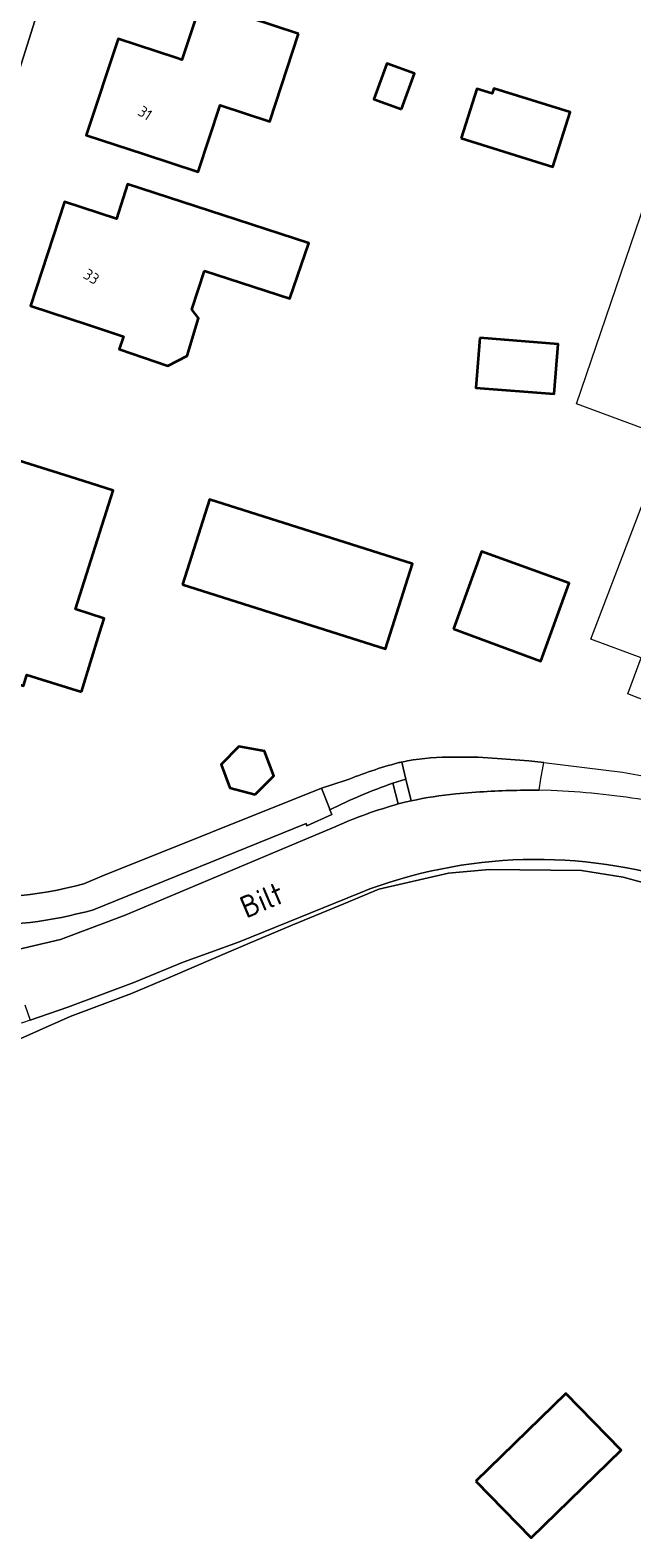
# Model space of a CAD drawing. Extents: x 184422 to 188298, y 343471 to 350189.
# Tile 385 of 513: x 187411 to 187460, y 348669 to 348792. Entities that reach past the tile are written whole.
import ezdxf
from ezdxf.enums import TextEntityAlignment as Align

# ---------------------------------------------------------------- set-up
doc = ezdxf.new("R2010")
doc.units = 0
for name, color, linetype, lineweight in [('B-WA-GR-BOUWLAND-GV', 252, 'Continuous', 13), ('B-WA-OG-TERREIN_CULTUURSCHEIDING-GV', 252, 'Continuous', 18), ('B-WA-OG-TERREIN_ERF-GV', 252, 'Continuous', 18), ('B-WA-OG-TOPOGRAFIE-T18', 252, 'Continuous', 18), ('B-WA-OG-WEG-GV', 252, 'Continuous', 18), ('B-WA-VH-VERHARDING_ASFALT-GV', 252, 'Continuous', 18), ('B-WA-VH-VERHARDING_BETONSTRAATSTEEN-GV', 252, 'Continuous', 18), ('B-WA-VH-VERHARDING_STRAATBAKSTEEN-GV', 252, 'Continuous', 18), ('B-WA-VH-VERHARDING_TEGEL-GV', 252, 'Continuous', 18), ('B-WE-OG-BEBOUWING-GV', 250, 'Continuous', 35), ('B-WE-OG-BEBOUWING-T18', 10, 'Continuous', 18)]:
    doc.layers.add(name, color=color, linetype=linetype, lineweight=lineweight)
doc.styles.add('NLCS-ISO-M1000-T18', font='NLCS-ISO.ttf', dxfattribs={"height": 1.8})
doc.styles.add('NLCS-ISO-M500-T18', font='NLCS-ISO.ttf', dxfattribs={"height": 0.9})

msp = doc.modelspace()

# ---------------------------------------------------------------- linework, layer by layer
at = {"layer": 'B-WA-GR-BOUWLAND-GV', "flags": 128}
msp.add_lwpolyline([(187464.341, 348721.463), (187459.01, 348722.902), (187455.628, 348723.447), (187448.079, 348723.549), (187444.777, 348723.228), (187439.08, 348721.923), (187436.234, 348720.74), (187432.07, 348719.008), (187428.385, 348717.47), (187425.4, 348716.182), (187424.207, 348715.667), (187421.86, 348714.654), (187418.887, 348713.405), (187413.891, 348711.536), (187401.83, 348706.159), (187400.448, 348705.067), (187380.759, 348692.15), (187378.607, 348687.801), (187376.09, 348683.366)], dxfattribs=at)
msp.add_lwpolyline([(187464.341, 348721.463), (187459.01, 348722.902), (187455.628, 348723.447), (187448.079, 348723.549), (187444.777, 348723.228), (187439.08, 348721.923), (187436.234, 348720.74), (187432.07, 348719.008), (187428.385, 348717.47), (187425.4, 348716.182), (187424.207, 348715.667), (187421.86, 348714.654), (187418.887, 348713.405), (187413.891, 348711.536), (187401.83, 348706.159), (187400.448, 348705.067), (187380.759, 348692.15), (187378.607, 348687.801), (187376.09, 348683.366)], dxfattribs=at)
msp.add_lwpolyline([(187464.341, 348721.463), (187459.01, 348722.902), (187455.628, 348723.447), (187448.079, 348723.549), (187444.777, 348723.228), (187439.08, 348721.923), (187436.234, 348720.74), (187432.07, 348719.008), (187428.385, 348717.47), (187425.4, 348716.182), (187424.207, 348715.667), (187421.86, 348714.654), (187418.887, 348713.405), (187413.891, 348711.536), (187401.83, 348706.159), (187400.448, 348705.067), (187380.759, 348692.15), (187378.607, 348687.801), (187376.09, 348683.366)], dxfattribs=at)
msp.add_lwpolyline([(187447.011, 348673.56), (187454.356, 348680.716), (187458.863, 348676.09), (187451.518, 348668.934)], close=True, dxfattribs=at)
msp.add_lwpolyline([(187447.011, 348673.56), (187454.356, 348680.716), (187458.863, 348676.09), (187451.518, 348668.934)], close=True, dxfattribs=at)
msp.add_lwpolyline([(187447.011, 348673.56), (187454.356, 348680.716), (187458.863, 348676.09), (187451.518, 348668.934)], close=True, dxfattribs=at)
at = {"layer": 'B-WA-OG-TERREIN_CULTUURSCHEIDING-GV'}
for points in [[(187440.223, 348730.59, 0.0328262), (187435.09, 348728.419)], [(187440.223, 348730.59, 0.0328262), (187435.09, 348728.419)], [(187440.223, 348730.59, 0.0328262), (187435.09, 348728.419)], [(187435.568, 348727.063, -0.0354638), (187440.672, 348728.898)], [(187435.568, 348727.063, -0.0354638), (187440.672, 348728.898)], [(187435.568, 348727.063, -0.0354638), (187440.672, 348728.898)], [(187415.702, 348720.23, -0.075048), (187405.431, 348718.971)], [(187415.702, 348720.23, -0.075048), (187405.431, 348718.971)], [(187415.702, 348720.23, -0.075048), (187405.431, 348718.971)]]:
    msp.add_lwpolyline(points, format="xyb", dxfattribs=at)
at = {"layer": 'B-WA-OG-TERREIN_CULTUURSCHEIDING-GV', "flags": 128}
for points in [[(187440.672, 348728.898), (187440.223, 348730.59)], [(187440.672, 348728.898), (187440.223, 348730.59)], [(187440.672, 348728.898), (187440.223, 348730.59)], [(187435.09, 348728.419), (187435.24, 348728.04), (187433.202, 348727.114), (187433.151, 348727.29), (187415.702, 348720.23)], [(187435.09, 348728.419), (187435.24, 348728.04), (187433.202, 348727.114), (187433.151, 348727.29), (187415.702, 348720.23)], [(187435.09, 348728.419), (187435.24, 348728.04), (187433.202, 348727.114), (187433.151, 348727.29), (187415.702, 348720.23)], [(187408.809, 348716.821), (187413.092, 348717.832), (187418.385, 348719.81), (187432.85, 348725.895), (187435.568, 348727.063)], [(187408.809, 348716.821), (187413.092, 348717.832), (187418.385, 348719.81), (187432.85, 348725.895), (187435.568, 348727.063)], [(187408.809, 348716.821), (187413.092, 348717.832), (187418.385, 348719.81), (187432.85, 348725.895), (187435.568, 348727.063)]]:
    msp.add_lwpolyline(points, dxfattribs=at)
at = {"layer": 'B-WA-OG-TERREIN_ERF-GV', "flags": 128}
for points in [[(187445.671, 348906.116), (187439.172, 348884.141), (187431.014, 348857.235), (187430.15, 348854.578), (187430.549, 348854.465), (187425.682, 348839.15), (187425.525, 348839.164), (187423.767, 348833.949), (187417.36, 348813.672), (187417.495, 348813.585), (187407.871, 348783.023), (187408.457, 348782.817), (187406.877, 348777.904), (187406.313, 348778.075), (187402.851, 348767.081), (187402.033, 348764.483), (187402.679, 348764.325), (187392.896, 348732.149), (187393.253, 348728.06), (187394.49, 348724.157), (187398.384, 348721.864), (187399.562, 348721.735), (187403.207, 348721.334)], [(187445.671, 348906.116), (187439.172, 348884.141), (187431.014, 348857.235), (187430.15, 348854.578), (187430.549, 348854.465), (187425.682, 348839.15), (187425.525, 348839.164), (187423.767, 348833.949), (187417.36, 348813.672), (187417.495, 348813.585), (187407.871, 348783.023), (187408.457, 348782.817), (187406.877, 348777.904), (187406.313, 348778.075), (187402.851, 348767.081), (187402.033, 348764.483), (187402.679, 348764.325), (187392.896, 348732.149), (187393.253, 348728.06), (187394.49, 348724.157), (187398.384, 348721.864), (187399.562, 348721.735), (187403.207, 348721.334)], [(187445.671, 348906.116), (187439.172, 348884.141), (187431.014, 348857.235), (187430.15, 348854.578), (187430.549, 348854.465), (187425.682, 348839.15), (187425.525, 348839.164), (187423.767, 348833.949), (187417.36, 348813.672), (187417.495, 348813.585), (187407.871, 348783.023), (187408.457, 348782.817), (187406.877, 348777.904), (187406.313, 348778.075), (187402.851, 348767.081), (187402.033, 348764.483), (187402.679, 348764.325), (187392.896, 348732.149), (187393.253, 348728.06), (187394.49, 348724.157), (187398.384, 348721.864), (187399.562, 348721.735), (187403.207, 348721.334)], [(187444.728, 348732.713), (187447.178, 348732.707), (187448.75, 348732.6), (187451.336, 348732.423), (187452.539, 348732.275), (187458.958, 348731.488), (187462.571, 348730.835)], [(187444.728, 348732.713), (187447.178, 348732.707), (187448.75, 348732.6), (187451.336, 348732.423), (187452.539, 348732.275), (187458.958, 348731.488), (187462.571, 348730.835)], [(187444.728, 348732.713), (187447.178, 348732.707), (187448.75, 348732.6), (187451.336, 348732.423), (187452.539, 348732.275), (187458.958, 348731.488), (187462.571, 348730.835)], [(187414.993, 348722.371), (187416.474, 348722.987), (187434.393, 348730.185), (187436.406, 348730.829)], [(187414.993, 348722.371), (187416.474, 348722.987), (187434.393, 348730.185), (187436.406, 348730.829)], [(187414.993, 348722.371), (187416.474, 348722.987), (187434.393, 348730.185), (187436.406, 348730.829)]]:
    msp.add_lwpolyline(points, dxfattribs=at)
for points in [[(187423.01, 348789.7), (187424.572, 348794.437), (187432.536, 348791.81), (187430.173, 348784.646), (187426.12, 348785.983), (187424.322, 348780.528), (187419.946, 348781.971), (187415.198, 348783.537), (187417.798, 348791.419), (187422.546, 348789.853)], [(187423.01, 348789.7), (187424.572, 348794.437), (187432.536, 348791.81), (187430.173, 348784.646), (187426.12, 348785.983), (187424.322, 348780.528), (187419.946, 348781.971), (187415.198, 348783.537), (187417.798, 348791.419), (187422.546, 348789.853)], [(187423.01, 348789.7), (187424.572, 348794.437), (187432.536, 348791.81), (187430.173, 348784.646), (187426.12, 348785.983), (187424.322, 348780.528), (187419.946, 348781.971), (187415.198, 348783.537), (187417.798, 348791.419), (187422.546, 348789.853)], [(187475.244, 348754.074), (187474.522, 348752.244), (187472.875, 348752.893), (187466.371, 348755.456), (187467.062, 348757.208), (187455.22, 348761.597), (187465.266, 348791.045), (187485.872, 348783.096), (187517.9, 348772.934), (187498.829, 348721.898), (187478.486, 348726.872), (187472.136, 348728.724), (187475.018, 348737.504), (187471.14, 348738.777), (187477.272, 348753.274)], [(187475.244, 348754.074), (187474.522, 348752.244), (187472.875, 348752.893), (187466.371, 348755.456), (187467.062, 348757.208), (187455.22, 348761.597), (187465.266, 348791.045), (187485.872, 348783.096), (187517.9, 348772.934), (187498.829, 348721.898), (187478.486, 348726.872), (187472.136, 348728.724), (187475.018, 348737.504), (187471.14, 348738.777), (187477.272, 348753.274)], [(187475.244, 348754.074), (187474.522, 348752.244), (187472.875, 348752.893), (187466.371, 348755.456), (187467.062, 348757.208), (187455.22, 348761.597), (187465.266, 348791.045), (187485.872, 348783.096), (187517.9, 348772.934), (187498.829, 348721.898), (187478.486, 348726.872), (187472.136, 348728.724), (187475.018, 348737.504), (187471.14, 348738.777), (187477.272, 348753.274)], [(187454.684, 348785.404), (187453.282, 348780.94), (187445.805, 348783.288), (187447.074, 348787.329), (187448.321, 348786.937), (187448.454, 348787.36)], [(187454.684, 348785.404), (187453.282, 348780.94), (187445.805, 348783.288), (187447.074, 348787.329), (187448.321, 348786.937), (187448.454, 348787.36)], [(187454.684, 348785.404), (187453.282, 348780.94), (187445.805, 348783.288), (187447.074, 348787.329), (187448.321, 348786.937), (187448.454, 348787.36)], [(187423.827, 348769.295), (187424.355, 348768.579), (187423.446, 348765.504), (187421.866, 348764.698), (187417.896, 348766.046), (187418.243, 348767.099), (187415.391, 348768.029), (187410.637, 348769.578), (187413.413, 348778.095), (187417.663, 348776.71), (187418.578, 348779.52), (187426.335, 348776.993), (187433.368, 348774.702), (187431.805, 348770.178), (187424.853, 348772.443)], [(187423.827, 348769.295), (187424.355, 348768.579), (187423.446, 348765.504), (187421.866, 348764.698), (187417.896, 348766.046), (187418.243, 348767.099), (187415.391, 348768.029), (187410.637, 348769.578), (187413.413, 348778.095), (187417.663, 348776.71), (187418.578, 348779.52), (187426.335, 348776.993), (187433.368, 348774.702), (187431.805, 348770.178), (187424.853, 348772.443)], [(187423.827, 348769.295), (187424.355, 348768.579), (187423.446, 348765.504), (187421.866, 348764.698), (187417.896, 348766.046), (187418.243, 348767.099), (187415.391, 348768.029), (187410.637, 348769.578), (187413.413, 348778.095), (187417.663, 348776.71), (187418.578, 348779.52), (187426.335, 348776.993), (187433.368, 348774.702), (187431.805, 348770.178), (187424.853, 348772.443)], [(187414.826, 348738.063), (187410.348, 348739.434), (187410.072, 348738.556), (187409.557, 348738.718), (187409.233, 348737.688), (187402.707, 348739.741), (187405.233, 348747.855), (187406.602, 348747.431), (187409.637, 348756.962), (187414.401, 348755.445), (187417.391, 348754.493), (187414.32, 348744.812), (187416.656, 348744.041), (187416.29, 348742.844)], [(187414.826, 348738.063), (187410.348, 348739.434), (187410.072, 348738.556), (187409.557, 348738.718), (187409.233, 348737.688), (187402.707, 348739.741), (187405.233, 348747.855), (187406.602, 348747.431), (187409.637, 348756.962), (187414.401, 348755.445), (187417.391, 348754.493), (187414.32, 348744.812), (187416.656, 348744.041), (187416.29, 348742.844)], [(187414.826, 348738.063), (187410.348, 348739.434), (187410.072, 348738.556), (187409.557, 348738.718), (187409.233, 348737.688), (187402.707, 348739.741), (187405.233, 348747.855), (187406.602, 348747.431), (187409.637, 348756.962), (187414.401, 348755.445), (187417.391, 348754.493), (187414.32, 348744.812), (187416.656, 348744.041), (187416.29, 348742.844)], [(187425.252, 348753.769), (187441.825, 348748.509), (187439.621, 348741.567), (187423.049, 348746.826)], [(187425.252, 348753.769), (187441.825, 348748.509), (187439.621, 348741.567), (187423.049, 348746.826)], [(187425.252, 348753.769), (187441.825, 348748.509), (187439.621, 348741.567), (187423.049, 348746.826)], [(187467.036, 348736.365), (187463.627, 348737.694), (187463.122, 348736.431), (187459.404, 348737.898), (187460.494, 348740.826), (187456.371, 348742.368), (187460.716, 348753.674), (187465.619, 348751.793), (187464.018, 348747.625), (187470.174, 348745.246), (187471.263, 348744.825), (187467.865, 348736.042)], [(187467.036, 348736.365), (187463.627, 348737.694), (187463.122, 348736.431), (187459.404, 348737.898), (187460.494, 348740.826), (187456.371, 348742.368), (187460.716, 348753.674), (187465.619, 348751.793), (187464.018, 348747.625), (187470.174, 348745.246), (187471.263, 348744.825), (187467.865, 348736.042)], [(187467.036, 348736.365), (187463.627, 348737.694), (187463.122, 348736.431), (187459.404, 348737.898), (187460.494, 348740.826), (187456.371, 348742.368), (187460.716, 348753.674), (187465.619, 348751.793), (187464.018, 348747.625), (187470.174, 348745.246), (187471.263, 348744.825), (187467.865, 348736.042)], [(187445.182, 348743.214), (187447.471, 348749.529), (187454.613, 348746.93), (187452.293, 348740.556)], [(187445.182, 348743.214), (187447.471, 348749.529), (187454.613, 348746.93), (187452.293, 348740.556)], [(187445.182, 348743.214), (187447.471, 348749.529), (187454.613, 348746.93), (187452.293, 348740.556)]]:
    msp.add_lwpolyline(points, close=True, dxfattribs=at)
at = {"layer": 'B-WA-OG-TERREIN_ERF-GV'}
for points in [[(187436.406, 348730.829, -0.0295806), (187440.642, 348732.253)], [(187436.406, 348730.829, -0.0295806), (187440.642, 348732.253)], [(187436.406, 348730.829, -0.0295806), (187440.642, 348732.253)], [(187440.642, 348732.253, -0.0066363), (187440.961, 348732.321)], [(187440.642, 348732.253, -0.0066363), (187440.961, 348732.321)], [(187440.642, 348732.253, -0.0066363), (187440.961, 348732.321)], [(187440.961, 348732.321, -0.0488412), (187444.728, 348732.713)], [(187440.961, 348732.321, -0.0488412), (187444.728, 348732.713)], [(187440.961, 348732.321, -0.0488412), (187444.728, 348732.713)], [(187403.207, 348721.334, 0.0883133), (187414.993, 348722.371)], [(187403.207, 348721.334, 0.0883133), (187414.993, 348722.371)], [(187403.207, 348721.334, 0.0883133), (187414.993, 348722.371)]]:
    msp.add_lwpolyline(points, format="xyb", dxfattribs=at)
at = {"layer": 'B-WA-OG-WEG-GV'}
msp.add_lwpolyline([(187464.316, 348722.388, 0.1745943), (187437.551, 348721.641)], format="xyb", dxfattribs=at)
msp.add_lwpolyline([(187464.316, 348722.388, 0.1745943), (187437.551, 348721.641)], format="xyb", dxfattribs=at)
msp.add_lwpolyline([(187464.316, 348722.388, 0.1745943), (187437.551, 348721.641)], format="xyb", dxfattribs=at)
at = {"layer": 'B-WA-OG-WEG-GV', "flags": 128}
msp.add_lwpolyline([(187437.551, 348721.641), (187427.619, 348717.613), (187423.122, 348715.971), (187419.075, 348714.295), (187413.702, 348712.298), (187410.612, 348711.229), (187409.998, 348711.017), (187407.794, 348710.683), (187405.876, 348709.358), (187401.83, 348706.159), (187413.891, 348711.536), (187418.887, 348713.405), (187421.86, 348714.654), (187424.207, 348715.667), (187425.4, 348716.182), (187428.385, 348717.47), (187432.07, 348719.008), (187436.234, 348720.74), (187439.08, 348721.923), (187444.777, 348723.228), (187448.079, 348723.549), (187455.628, 348723.447), (187459.01, 348722.902), (187464.341, 348721.463)], dxfattribs=at)
msp.add_lwpolyline([(187437.551, 348721.641), (187427.619, 348717.613), (187423.122, 348715.971), (187419.075, 348714.295), (187413.702, 348712.298), (187410.612, 348711.229), (187409.998, 348711.017), (187407.794, 348710.683), (187405.876, 348709.358), (187401.83, 348706.159), (187413.891, 348711.536), (187418.887, 348713.405), (187421.86, 348714.654), (187424.207, 348715.667), (187425.4, 348716.182), (187428.385, 348717.47), (187432.07, 348719.008), (187436.234, 348720.74), (187439.08, 348721.923), (187444.777, 348723.228), (187448.079, 348723.549), (187455.628, 348723.447), (187459.01, 348722.902), (187464.341, 348721.463)], dxfattribs=at)
msp.add_lwpolyline([(187437.551, 348721.641), (187427.619, 348717.613), (187423.122, 348715.971), (187419.075, 348714.295), (187413.702, 348712.298), (187410.612, 348711.229), (187409.998, 348711.017), (187407.794, 348710.683), (187405.876, 348709.358), (187401.83, 348706.159), (187413.891, 348711.536), (187418.887, 348713.405), (187421.86, 348714.654), (187424.207, 348715.667), (187425.4, 348716.182), (187428.385, 348717.47), (187432.07, 348719.008), (187436.234, 348720.74), (187439.08, 348721.923), (187444.777, 348723.228), (187448.079, 348723.549), (187455.628, 348723.447), (187459.01, 348722.902), (187464.341, 348721.463)], dxfattribs=at)
at = {"layer": 'B-WA-VH-VERHARDING_ASFALT-GV', "flags": 128}
for points in [[(187441.713, 348729.147), (187441.191, 348729.028), (187440.672, 348728.898)], [(187441.713, 348729.147), (187441.191, 348729.028), (187440.672, 348728.898)], [(187441.713, 348729.147), (187441.191, 348729.028), (187440.672, 348728.898)], [(187447.332, 348729.877), (187446.345, 348729.804), (187445.36, 348729.715)], [(187447.332, 348729.877), (187446.345, 348729.804), (187445.36, 348729.715)], [(187447.332, 348729.877), (187446.345, 348729.804), (187445.36, 348729.715)], [(187453.158, 348729.992), (187452.159, 348730.011)], [(187453.158, 348729.992), (187452.159, 348730.011)], [(187453.158, 348729.992), (187452.159, 348730.011)], [(187435.568, 348727.063), (187432.85, 348725.895), (187418.385, 348719.81), (187413.092, 348717.832), (187408.809, 348716.821), (187409.108, 348715.574)], [(187435.568, 348727.063), (187432.85, 348725.895), (187418.385, 348719.81), (187413.092, 348717.832), (187408.809, 348716.821), (187409.108, 348715.574)], [(187435.568, 348727.063), (187432.85, 348725.895), (187418.385, 348719.81), (187413.092, 348717.832), (187408.809, 348716.821), (187409.108, 348715.574)], [(187410.183, 348712.469), (187410.612, 348711.229), (187413.702, 348712.298), (187419.075, 348714.295), (187423.122, 348715.971), (187427.619, 348717.613), (187437.551, 348721.641)], [(187410.183, 348712.469), (187410.612, 348711.229), (187413.702, 348712.298), (187419.075, 348714.295), (187423.122, 348715.971), (187427.619, 348717.613), (187437.551, 348721.641)], [(187410.183, 348712.469), (187410.612, 348711.229), (187413.702, 348712.298), (187419.075, 348714.295), (187423.122, 348715.971), (187427.619, 348717.613), (187437.551, 348721.641)]]:
    msp.add_lwpolyline(points, dxfattribs=at)
at = {"layer": 'B-WA-VH-VERHARDING_ASFALT-GV'}
for points in [[(187445.36, 348729.715, 0.0313105), (187441.713, 348729.147)], [(187445.36, 348729.715, 0.0313105), (187441.713, 348729.147)], [(187445.36, 348729.715, 0.0313105), (187441.713, 348729.147)], [(187452.159, 348730.011, 0.019062), (187447.332, 348729.877)], [(187452.159, 348730.011, 0.019062), (187447.332, 348729.877)], [(187452.159, 348730.011, 0.019062), (187447.332, 348729.877)], [(187460.656, 348729.23, 0.0298107), (187453.158, 348729.992)], [(187460.656, 348729.23, 0.0298107), (187453.158, 348729.992)], [(187460.656, 348729.23, 0.0298107), (187453.158, 348729.992)], [(187440.672, 348728.898, 0.0354638), (187435.568, 348727.063)], [(187440.672, 348728.898, 0.0354638), (187435.568, 348727.063)], [(187440.672, 348728.898, 0.0354638), (187435.568, 348727.063)], [(187437.551, 348721.641, -0.1745943), (187464.316, 348722.388)], [(187437.551, 348721.641, -0.1745943), (187464.316, 348722.388)], [(187437.551, 348721.641, -0.1745943), (187464.316, 348722.388)]]:
    msp.add_lwpolyline(points, format="xyb", dxfattribs=at)
at = {"layer": 'B-WA-VH-VERHARDING_BETONSTRAATSTEEN-GV'}
for points in [[(187444.728, 348732.713, 0.0488412), (187440.961, 348732.321)], [(187444.728, 348732.713, 0.0488412), (187440.961, 348732.321)], [(187444.728, 348732.713, 0.0488412), (187440.961, 348732.321)], [(187441.713, 348729.147, -0.0313105), (187445.36, 348729.715)], [(187441.713, 348729.147, -0.0313105), (187445.36, 348729.715)], [(187441.713, 348729.147, -0.0313105), (187445.36, 348729.715)], [(187447.332, 348729.877, -0.019062), (187452.159, 348730.011)], [(187447.332, 348729.877, -0.019062), (187452.159, 348730.011)], [(187447.332, 348729.877, -0.019062), (187452.159, 348730.011)], [(187414.993, 348722.371, -0.0883133), (187403.207, 348721.334)], [(187414.993, 348722.371, -0.0883133), (187403.207, 348721.334)], [(187414.993, 348722.371, -0.0883133), (187403.207, 348721.334)], [(187405.431, 348718.971, 0.075048), (187415.702, 348720.23)], [(187405.431, 348718.971, 0.075048), (187415.702, 348720.23)], [(187405.431, 348718.971, 0.075048), (187415.702, 348720.23)]]:
    msp.add_lwpolyline(points, format="xyb", dxfattribs=at)
at = {"layer": 'B-WA-VH-VERHARDING_BETONSTRAATSTEEN-GV', "flags": 128}
for points in [[(187440.961, 348732.321), (187441.296, 348730.906), (187441.713, 348729.147)], [(187440.961, 348732.321), (187441.296, 348730.906), (187441.713, 348729.147)], [(187440.961, 348732.321), (187441.296, 348730.906), (187441.713, 348729.147)], [(187452.539, 348732.275), (187451.336, 348732.423), (187448.75, 348732.6), (187447.178, 348732.707), (187444.728, 348732.713)], [(187452.539, 348732.275), (187451.336, 348732.423), (187448.75, 348732.6), (187447.178, 348732.707), (187444.728, 348732.713)], [(187452.539, 348732.275), (187451.336, 348732.423), (187448.75, 348732.6), (187447.178, 348732.707), (187444.728, 348732.713)], [(187452.159, 348730.011), (187452.316, 348730.946), (187452.539, 348732.275)], [(187452.159, 348730.011), (187452.316, 348730.946), (187452.539, 348732.275)], [(187452.159, 348730.011), (187452.316, 348730.946), (187452.539, 348732.275)], [(187415.702, 348720.23), (187433.151, 348727.29), (187433.202, 348727.114), (187435.24, 348728.04), (187435.09, 348728.419), (187435.019, 348728.599), (187434.393, 348730.185), (187416.474, 348722.987), (187414.993, 348722.371)], [(187415.702, 348720.23), (187433.151, 348727.29), (187433.202, 348727.114), (187435.24, 348728.04), (187435.09, 348728.419), (187435.019, 348728.599), (187434.393, 348730.185), (187416.474, 348722.987), (187414.993, 348722.371)], [(187415.702, 348720.23), (187433.151, 348727.29), (187433.202, 348727.114), (187435.24, 348728.04), (187435.09, 348728.419), (187435.019, 348728.599), (187434.393, 348730.185), (187416.474, 348722.987), (187414.993, 348722.371)], [(187445.36, 348729.715), (187446.345, 348729.804), (187447.332, 348729.877)], [(187445.36, 348729.715), (187446.345, 348729.804), (187447.332, 348729.877)], [(187445.36, 348729.715), (187446.345, 348729.804), (187447.332, 348729.877)]]:
    msp.add_lwpolyline(points, dxfattribs=at)
at = {"layer": 'B-WA-VH-VERHARDING_STRAATBAKSTEEN-GV', "flags": 128}
msp.add_lwpolyline([(187440.672, 348728.898), (187441.191, 348729.028), (187441.713, 348729.147), (187441.296, 348730.906), (187440.223, 348730.59)], close=True, dxfattribs=at)
msp.add_lwpolyline([(187440.672, 348728.898), (187441.191, 348729.028), (187441.713, 348729.147), (187441.296, 348730.906), (187440.223, 348730.59)], close=True, dxfattribs=at)
msp.add_lwpolyline([(187440.672, 348728.898), (187441.191, 348729.028), (187441.713, 348729.147), (187441.296, 348730.906), (187440.223, 348730.59)], close=True, dxfattribs=at)
at = {"layer": 'B-WA-VH-VERHARDING_TEGEL-GV', "flags": 128}
msp.add_lwpolyline([(187406.313, 348778.075), (187407.871, 348783.023), (187417.495, 348813.585), (187417.36, 348813.672), (187423.767, 348833.949), (187425.525, 348839.164), (187425.682, 348839.15), (187430.549, 348854.465), (187430.15, 348854.578), (187431.014, 348857.235), (187439.172, 348884.141), (187445.671, 348906.116), (187446.045, 348907.411), (187444.255, 348907.929), (187443.88, 348906.635), (187437.398, 348884.7), (187429.418, 348858.235), (187416.605, 348816.705), (187401.17, 348767.618), (187401.544, 348767.496), (187402.851, 348767.081)], close=True, dxfattribs=at)
msp.add_lwpolyline([(187406.313, 348778.075), (187407.871, 348783.023), (187417.495, 348813.585), (187417.36, 348813.672), (187423.767, 348833.949), (187425.525, 348839.164), (187425.682, 348839.15), (187430.549, 348854.465), (187430.15, 348854.578), (187431.014, 348857.235), (187439.172, 348884.141), (187445.671, 348906.116), (187446.045, 348907.411), (187444.255, 348907.929), (187443.88, 348906.635), (187437.398, 348884.7), (187429.418, 348858.235), (187416.605, 348816.705), (187401.17, 348767.618), (187401.544, 348767.496), (187402.851, 348767.081)], close=True, dxfattribs=at)
msp.add_lwpolyline([(187406.313, 348778.075), (187407.871, 348783.023), (187417.495, 348813.585), (187417.36, 348813.672), (187423.767, 348833.949), (187425.525, 348839.164), (187425.682, 348839.15), (187430.549, 348854.465), (187430.15, 348854.578), (187431.014, 348857.235), (187439.172, 348884.141), (187445.671, 348906.116), (187446.045, 348907.411), (187444.255, 348907.929), (187443.88, 348906.635), (187437.398, 348884.7), (187429.418, 348858.235), (187416.605, 348816.705), (187401.17, 348767.618), (187401.544, 348767.496), (187402.851, 348767.081)], close=True, dxfattribs=at)
at = {"layer": 'B-WA-VH-VERHARDING_TEGEL-GV'}
for points in [[(187440.642, 348732.253, 0.0295806), (187436.406, 348730.829)], [(187440.642, 348732.253, 0.0295806), (187436.406, 348730.829)], [(187440.642, 348732.253, 0.0295806), (187436.406, 348730.829)], [(187440.961, 348732.321, 0.0066363), (187440.642, 348732.253)], [(187440.961, 348732.321, 0.0066363), (187440.642, 348732.253)], [(187440.961, 348732.321, 0.0066363), (187440.642, 348732.253)], [(187435.09, 348728.419, -0.0328262), (187440.223, 348730.59)], [(187435.09, 348728.419, -0.0328262), (187440.223, 348730.59)], [(187435.09, 348728.419, -0.0328262), (187440.223, 348730.59)]]:
    msp.add_lwpolyline(points, format="xyb", dxfattribs=at)
at = {"layer": 'B-WA-VH-VERHARDING_TEGEL-GV', "flags": 128}
for points in [[(187440.223, 348730.59), (187441.296, 348730.906), (187440.961, 348732.321)], [(187440.223, 348730.59), (187441.296, 348730.906), (187440.961, 348732.321)], [(187440.223, 348730.59), (187441.296, 348730.906), (187440.961, 348732.321)], [(187436.406, 348730.829), (187434.393, 348730.185), (187435.019, 348728.599), (187435.09, 348728.419)], [(187436.406, 348730.829), (187434.393, 348730.185), (187435.019, 348728.599), (187435.09, 348728.419)], [(187436.406, 348730.829), (187434.393, 348730.185), (187435.019, 348728.599), (187435.09, 348728.419)]]:
    msp.add_lwpolyline(points, dxfattribs=at)
at = {"layer": 'B-WE-OG-BEBOUWING-GV', "flags": 128}
for points in [[(187432.536, 348791.81), (187424.572, 348794.437), (187423.01, 348789.7), (187422.546, 348789.853), (187417.798, 348791.419), (187415.198, 348783.537), (187419.946, 348781.971), (187424.322, 348780.528), (187426.12, 348785.983), (187430.173, 348784.646)], [(187432.536, 348791.81), (187424.572, 348794.437), (187423.01, 348789.7), (187422.546, 348789.853), (187417.798, 348791.419), (187415.198, 348783.537), (187419.946, 348781.971), (187424.322, 348780.528), (187426.12, 348785.983), (187430.173, 348784.646)], [(187432.536, 348791.81), (187424.572, 348794.437), (187423.01, 348789.7), (187422.546, 348789.853), (187417.798, 348791.419), (187415.198, 348783.537), (187419.946, 348781.971), (187424.322, 348780.528), (187426.12, 348785.983), (187430.173, 348784.646)], [(187440.931, 348785.664), (187441.983, 348788.573), (187439.73, 348789.388), (187438.678, 348786.478)], [(187440.931, 348785.664), (187441.983, 348788.573), (187439.73, 348789.388), (187438.678, 348786.478)], [(187440.931, 348785.664), (187441.983, 348788.573), (187439.73, 348789.388), (187438.678, 348786.478)], [(187445.805, 348783.288), (187453.282, 348780.94), (187454.684, 348785.404), (187448.454, 348787.36), (187448.321, 348786.937), (187447.074, 348787.329)], [(187445.805, 348783.288), (187453.282, 348780.94), (187454.684, 348785.404), (187448.454, 348787.36), (187448.321, 348786.937), (187447.074, 348787.329)], [(187445.805, 348783.288), (187453.282, 348780.94), (187454.684, 348785.404), (187448.454, 348787.36), (187448.321, 348786.937), (187447.074, 348787.329)], [(187424.853, 348772.443), (187431.805, 348770.178), (187433.368, 348774.702), (187426.335, 348776.993), (187418.578, 348779.52), (187417.663, 348776.71), (187413.413, 348778.095), (187410.637, 348769.578), (187415.391, 348768.029), (187418.243, 348767.099), (187417.896, 348766.046), (187421.866, 348764.698), (187423.446, 348765.504), (187424.355, 348768.579), (187423.827, 348769.295)], [(187424.853, 348772.443), (187431.805, 348770.178), (187433.368, 348774.702), (187426.335, 348776.993), (187418.578, 348779.52), (187417.663, 348776.71), (187413.413, 348778.095), (187410.637, 348769.578), (187415.391, 348768.029), (187418.243, 348767.099), (187417.896, 348766.046), (187421.866, 348764.698), (187423.446, 348765.504), (187424.355, 348768.579), (187423.827, 348769.295)], [(187424.853, 348772.443), (187431.805, 348770.178), (187433.368, 348774.702), (187426.335, 348776.993), (187418.578, 348779.52), (187417.663, 348776.71), (187413.413, 348778.095), (187410.637, 348769.578), (187415.391, 348768.029), (187418.243, 348767.099), (187417.896, 348766.046), (187421.866, 348764.698), (187423.446, 348765.504), (187424.355, 348768.579), (187423.827, 348769.295)], [(187447.326, 348766.97), (187447.007, 348762.893), (187453.389, 348762.394), (187453.707, 348766.471)], [(187447.326, 348766.97), (187447.007, 348762.893), (187453.389, 348762.394), (187453.707, 348766.471)], [(187447.326, 348766.97), (187447.007, 348762.893), (187453.389, 348762.394), (187453.707, 348766.471)], [(187414.826, 348738.063), (187416.29, 348742.844), (187416.656, 348744.041), (187414.32, 348744.812), (187417.391, 348754.493), (187414.401, 348755.445), (187409.637, 348756.962), (187406.602, 348747.431), (187405.233, 348747.855), (187402.707, 348739.741), (187409.233, 348737.688), (187409.557, 348738.718), (187410.072, 348738.556), (187410.348, 348739.434)], [(187414.826, 348738.063), (187416.29, 348742.844), (187416.656, 348744.041), (187414.32, 348744.812), (187417.391, 348754.493), (187414.401, 348755.445), (187409.637, 348756.962), (187406.602, 348747.431), (187405.233, 348747.855), (187402.707, 348739.741), (187409.233, 348737.688), (187409.557, 348738.718), (187410.072, 348738.556), (187410.348, 348739.434)], [(187414.826, 348738.063), (187416.29, 348742.844), (187416.656, 348744.041), (187414.32, 348744.812), (187417.391, 348754.493), (187414.401, 348755.445), (187409.637, 348756.962), (187406.602, 348747.431), (187405.233, 348747.855), (187402.707, 348739.741), (187409.233, 348737.688), (187409.557, 348738.718), (187410.072, 348738.556), (187410.348, 348739.434)], [(187423.049, 348746.826), (187439.621, 348741.567), (187441.825, 348748.509), (187425.252, 348753.769)], [(187423.049, 348746.826), (187439.621, 348741.567), (187441.825, 348748.509), (187425.252, 348753.769)], [(187423.049, 348746.826), (187439.621, 348741.567), (187441.825, 348748.509), (187425.252, 348753.769)], [(187445.182, 348743.214), (187452.293, 348740.556), (187454.613, 348746.93), (187447.471, 348749.529)], [(187445.182, 348743.214), (187452.293, 348740.556), (187454.613, 348746.93), (187447.471, 348749.529)], [(187445.182, 348743.214), (187452.293, 348740.556), (187454.613, 348746.93), (187447.471, 348749.529)], [(187428.991, 348729.67), (187430.516, 348731.186), (187429.761, 348733.2), (187427.661, 348733.577), (187426.209, 348732.126), (187426.925, 348730.201)], [(187428.991, 348729.67), (187430.516, 348731.186), (187429.761, 348733.2), (187427.661, 348733.577), (187426.209, 348732.126), (187426.925, 348730.201)], [(187428.991, 348729.67), (187430.516, 348731.186), (187429.761, 348733.2), (187427.661, 348733.577), (187426.209, 348732.126), (187426.925, 348730.201)], [(187447.011, 348673.56), (187451.518, 348668.934), (187458.863, 348676.09), (187454.356, 348680.716)], [(187447.011, 348673.56), (187451.518, 348668.934), (187458.863, 348676.09), (187454.356, 348680.716)], [(187447.011, 348673.56), (187451.518, 348668.934), (187458.863, 348676.09), (187454.356, 348680.716)]]:
    msp.add_lwpolyline(points, close=True, dxfattribs=at)

# ---------------------------------------------------------------- texts
at = {"layer": 'B-WA-OG-TOPOGRAFIE-T18', "style": 'NLCS-ISO-M1000-T18'}
msp.add_text('Bilt', height=1.8, rotation=23, dxfattribs=at).set_placement((187429.534, 348721.042), align=Align.MIDDLE)
msp.add_text('Bilt', height=1.8, rotation=23, dxfattribs=at).set_placement((187429.534, 348721.042), align=Align.MIDDLE)
msp.add_text('Bilt', height=1.8, rotation=23, dxfattribs=at).set_placement((187429.534, 348721.042), align=Align.MIDDLE)
at = {"layer": 'B-WE-OG-BEBOUWING-T18', "style": 'NLCS-ISO-M500-T18'}
for s, p in [('31', (187420.005, 348785.341)), ('31', (187420.005, 348785.341)), ('31', (187420.005, 348785.341)), ('33', (187415.627, 348771.979)), ('33', (187415.627, 348771.979)), ('33', (187415.627, 348771.979))]:
    msp.add_text(s, height=0.9, rotation=327.1, dxfattribs=at).set_placement(p, align=Align.MIDDLE)

doc.saveas('drawing.dxf')
